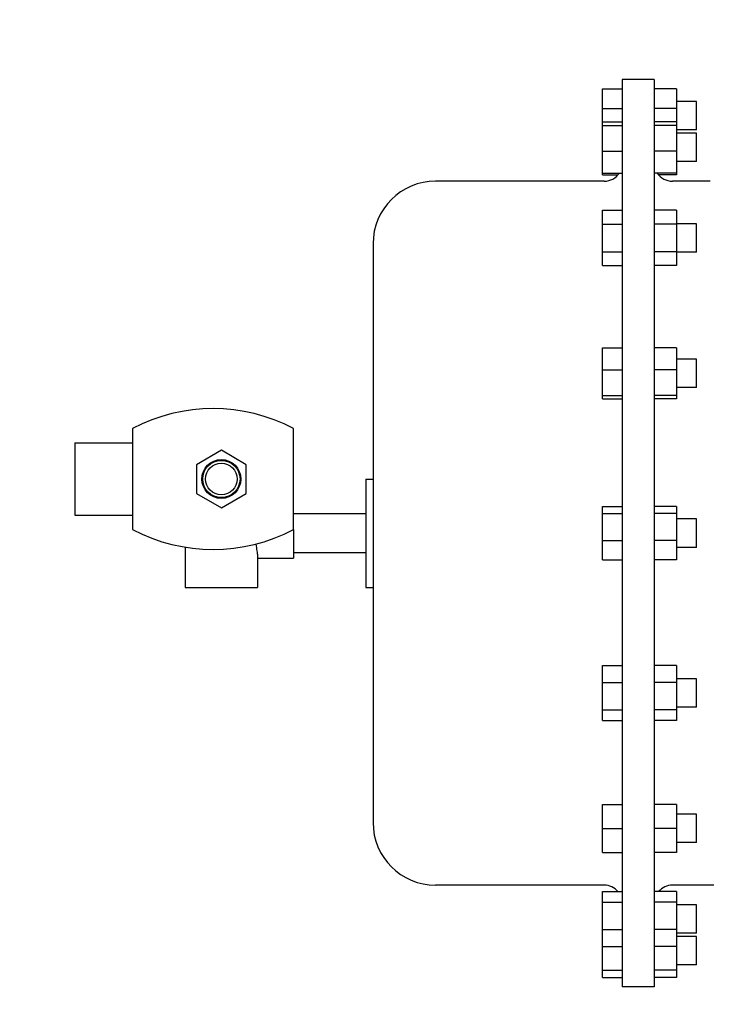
# Model space of a CAD drawing. Header units: inches. Extents: x 5 to 1128, y -85 to 748.
# Tile 315 of 656: x 320 to 329, y 622 to 636. Entities that reach past the tile are written whole.
import ezdxf

# ---------------------------------------------------------------- set-up
doc = ezdxf.new("R2010")
doc.units = ezdxf.units.IN
doc.header["$LTSCALE"] = 32
doc.header["$MEASUREMENT"] = 0
doc.layers.add('Dimension (ANSI)', color=7, linetype='Continuous', lineweight=25)
doc.layers.add('Visible (ANSI)', color=7, linetype='Continuous', lineweight=30)
doc.styles.add('Note Text (ANSI)', font='tahoma.ttf')
doc.dimstyles.new('SB Fraction-16 (ANSI)', dxfattribs={"dimscale": 32, "dimtxt": 0.125, "dimasz": 0.098425, "dimexe": 0.125, "dimexo": 0.0625, "dimgap": 0.031496, "dimtad": 0, "dimtih": 1, "dimtoh": 1, "dimdec": 4, "dimrnd": 1e-08, "dimzin": 0, "dimdsep": 46, "dimlunit": 5, "dimtxsty": 'Note Text (ANSI)', "dimcen": 0.09, "dimdle": 0.393701, "dimclrd": 256, "dimclre": 256, "dimclrt": 256, "dimadec": 0, "dimazin": 3, "dimtfac": 0.96, "dimtofl": 0, "dimtmove": 0, "dimatfit": 3, "dimfxl": 1, "dimfrac": 2, "dimtolj": 1, "dimtzin": 12, "dimlwd": -1, "dimlwe": -1, "dimarcsym": 0})

# ---------------------------------------------------------------- blocks, each defined once
blk = doc.blocks.new('*D19')
at = {"layer": 'Defpoints', "color": 0, "transparency": 16777216}
for p in [(455.781, 700.44), (292.001, 552.44), (455.781, 552.44)]:
    blk.add_point(p, dxfattribs=at)
at = {"layer": 'Dimension (ANSI)', "transparency": 16777216}
for p, q in [((453.781, 700.44), (288.001, 700.44)), ((292.001, 697.29), (292.001, 636.039)), ((292.001, 555.589), (292.001, 629.841)), ((453.781, 552.44), (288.001, 552.44))]:
    blk.add_line(p, q, dxfattribs=at)
for points in [[(291.476, 697.29), (292.526, 697.29), (292.001, 700.44)], [(291.476, 555.589), (292.526, 555.589), (292.001, 552.44)]]:
    blk.add_solid(points, dxfattribs=at)
at = {"layer": 'Dimension (ANSI)', "transparency": 16777216, "insert": (287.899, 635.031), "char_height": 4, "attachment_point": 1, "style": 'Note Text (ANSI)'}
blk.add_mtext('\\A1;148', dxfattribs=at)

msp = doc.modelspace()

# ---------------------------------------------------------------- linework, layer by layer
at = {"layer": 'Visible (ANSI)'}
for p, q in [((328.16163, 635.17578), (328.16163, 622.61378)), ((328.60463, 635.17578), (328.16163, 635.17578)), ((328.60463, 635.17578), (328.60463, 622.61378)), ((327.88563, 634.77531), (327.88563, 635.04638)), ((327.88563, 635.04638), (328.16163, 635.04638)), ((328.91263, 635.04638), (328.60463, 635.04638)), ((328.91263, 635.04638), (328.91263, 634.77531)), ((329.18863, 634.87308), (328.91263, 634.87308)), ((329.18863, 634.47908), (329.18863, 634.87308)), ((327.88563, 634.59019), (327.88563, 634.77531)), ((327.88563, 634.77531), (328.16163, 634.77531)), ((328.91263, 634.77531), (328.60463, 634.77531)), ((328.91263, 634.77531), (328.91263, 634.59019)), ((327.88563, 634.54015), (327.88563, 634.59019)), ((327.88563, 634.59019), (328.16163, 634.59019)), ((327.88563, 634.18597), (327.88563, 634.54015)), ((327.88563, 634.54015), (328.16163, 634.54015)), ((328.91263, 634.59019), (328.60463, 634.59019)), ((328.91263, 634.54015), (328.60463, 634.54015)), ((328.91263, 634.59019), (328.91263, 634.54015)), ((328.91263, 634.54015), (328.91263, 634.18597)), ((329.18863, 634.47908), (328.91263, 634.47908)), ((329.18863, 634.43301), (328.91263, 634.43301)), ((329.18863, 634.03901), (329.18863, 634.43301)), ((327.88563, 633.88183), (327.88563, 634.18597)), ((327.88563, 634.18597), (328.16163, 634.18597)), ((328.91263, 634.18597), (328.60463, 634.18597)), ((328.91263, 634.18597), (328.91263, 633.88183)), ((329.18863, 634.03901), (328.91263, 634.03901)), ((327.88563, 633.88183), (328.16163, 633.88183)), ((327.88563, 633.85593), (327.88563, 633.88183)), ((327.88563, 633.85593), (328.10132, 633.85593)), ((328.91263, 633.88183), (328.60463, 633.88183)), ((328.91263, 633.85593), (328.66495, 633.85593)), ((328.91263, 633.88183), (328.91263, 633.85593)), ((327.91163, 633.76878), (325.57763, 633.76878)), ((329.37993, 633.76878), (328.85463, 633.76878)), ((327.88563, 633.36614), (328.16163, 633.36614)), ((327.88563, 633.17446), (327.88563, 633.36614)), ((328.91263, 633.36614), (328.60463, 633.36614)), ((328.91263, 633.36614), (328.91263, 633.17446)), ((327.88563, 633.17446), (328.16163, 633.17446)), ((327.88563, 632.7911), (327.88563, 633.17446)), ((328.91263, 633.17446), (328.60463, 633.17446)), ((329.18863, 633.17978), (328.91263, 633.17978)), ((328.91263, 633.17446), (328.91263, 632.7911)), ((329.18863, 632.78578), (329.18863, 633.17978)), ((324.71063, 632.90178), (324.71063, 624.88778)), ((327.88563, 632.7911), (328.16163, 632.7911)), ((327.88563, 632.59942), (327.88563, 632.7911)), ((328.91263, 632.7911), (328.60463, 632.7911)), ((328.91263, 632.7911), (328.91263, 632.59942)), ((329.18863, 632.78578), (328.91263, 632.78578)), ((327.88563, 632.59942), (328.16163, 632.59942)), ((328.91263, 632.59942), (328.60463, 632.59942)), ((327.88563, 631.15723), (327.88563, 631.46137)), ((327.88563, 631.46137), (328.16163, 631.46137)), ((328.91263, 631.46137), (328.60463, 631.46137)), ((328.91263, 631.46137), (328.91263, 631.15723)), ((329.18863, 631.30419), (328.91263, 631.30419)), ((329.18863, 630.91019), (329.18863, 631.30419)), ((327.88563, 630.80305), (327.88563, 631.15723)), ((327.88563, 631.15723), (328.16163, 631.15723)), ((328.91263, 631.15723), (328.60463, 631.15723)), ((328.91263, 631.15723), (328.91263, 630.80305)), ((329.18863, 630.91019), (328.91263, 630.91019)), ((327.88563, 630.75301), (327.88563, 630.80305)), ((327.88563, 630.80305), (328.16163, 630.80305)), ((327.88563, 630.75301), (328.16163, 630.75301)), ((328.91263, 630.80305), (328.60463, 630.80305)), ((328.91263, 630.75301), (328.60463, 630.75301)), ((328.91263, 630.80305), (328.91263, 630.75301)), ((321.38063, 630.34478), (321.38063, 628.94478)), ((323.61063, 628.94478), (323.61063, 630.34478)), ((320.58063, 630.14478), (320.58063, 629.14478)), ((320.58063, 630.14478), (321.38063, 630.14478)), ((322.61063, 630.042), (322.26663, 629.84339)), ((322.95463, 629.84339), (322.61063, 630.042)), ((322.26663, 629.84339), (322.26663, 629.44617)), ((322.95463, 629.44617), (322.95463, 629.84339)), ((324.61063, 629.64478), (324.61063, 628.14478)), ((324.61063, 629.64478), (324.71063, 629.64478)), ((322.26663, 629.44617), (322.61063, 629.24756)), ((322.61063, 629.24756), (322.95463, 629.44617)), ((327.88563, 629.16586), (327.88563, 629.26508)), ((327.88563, 629.26508), (328.16163, 629.26508)), ((328.91263, 629.26508), (328.60463, 629.26508)), ((328.91263, 629.26508), (328.91263, 629.16586)), ((320.58063, 629.14478), (321.38063, 629.14478)), ((324.61063, 629.16479), (323.61063, 629.16479)), ((327.88563, 628.79556), (327.88563, 629.16586)), ((327.88563, 629.16586), (328.16163, 629.16586)), ((328.91263, 629.16586), (328.60463, 629.16586)), ((328.91263, 629.16586), (328.91263, 628.79556)), ((329.18863, 629.09178), (328.91263, 629.09178)), ((329.18863, 628.69778), (329.18863, 629.09178)), ((323.61063, 628.94478), (323.61063, 628.55078)), ((327.88563, 628.52448), (327.88563, 628.79556)), ((327.88563, 628.79556), (328.16163, 628.79556)), ((328.91263, 628.79556), (328.60463, 628.79556)), ((328.91263, 628.79556), (328.91263, 628.52448)), ((322.11063, 628.70089), (322.11063, 628.14478)), ((329.18863, 628.69778), (328.91263, 628.69778)), ((323.11063, 628.58768), (323.11063, 628.14478)), ((323.11063, 628.55078), (323.61063, 628.55078)), ((324.61063, 628.62476), (323.61063, 628.62476)), ((327.88563, 628.52448), (328.16163, 628.52448)), ((328.91263, 628.52448), (328.60463, 628.52448)), ((322.11063, 628.14478), (323.11063, 628.14478)), ((324.61063, 628.14478), (324.71063, 628.14478)), ((327.88563, 626.82908), (327.88563, 627.06245)), ((327.88563, 627.06245), (328.16163, 627.06245)), ((328.91263, 627.06245), (328.60463, 627.06245)), ((328.91263, 627.06245), (328.91263, 626.82908)), ((329.18863, 626.87937), (328.91263, 626.87937)), ((329.18863, 626.48537), (329.18863, 626.87937)), ((327.88563, 626.449), (327.88563, 626.82908)), ((327.88563, 626.82908), (328.16163, 626.82908)), ((328.91263, 626.82908), (328.60463, 626.82908)), ((328.91263, 626.82908), (328.91263, 626.449)), ((329.18863, 626.48537), (328.91263, 626.48537)), ((327.88563, 626.30229), (327.88563, 626.449)), ((327.88563, 626.449), (328.16163, 626.449)), ((328.91263, 626.449), (328.60463, 626.449)), ((328.91263, 626.449), (328.91263, 626.30229)), ((327.88563, 626.30229), (328.16163, 626.30229)), ((328.91263, 626.30229), (328.60463, 626.30229)), ((327.88563, 624.80678), (327.88563, 625.13878)), ((327.88563, 625.13878), (328.16163, 625.13878)), ((328.91263, 625.13878), (328.60463, 625.13878)), ((328.91263, 625.13878), (328.91263, 624.80678)), ((329.18863, 625.00378), (328.91263, 625.00378)), ((329.18863, 624.60978), (329.18863, 625.00378)), ((327.88563, 624.47478), (327.88563, 624.80678)), ((327.88563, 624.80678), (328.16163, 624.80678)), ((328.91263, 624.80678), (328.60463, 624.80678)), ((328.91263, 624.80678), (328.91263, 624.47478)), ((329.18863, 624.60978), (328.91263, 624.60978)), ((327.88563, 624.47478), (328.16163, 624.47478)), ((328.91263, 624.47478), (328.60463, 624.47478)), ((327.91163, 624.02078), (325.57763, 624.02078)), ((329.42756, 624.02078), (328.85463, 624.02078)), ((327.88563, 623.78693), (327.88563, 623.93363)), ((327.88563, 623.93363), (328.16163, 623.93363)), ((328.91263, 623.93363), (328.60463, 623.93363)), ((328.91263, 623.93363), (328.91263, 623.78693)), ((327.88563, 623.40684), (327.88563, 623.78693)), ((327.88563, 623.78693), (328.16163, 623.78693)), ((328.91263, 623.78693), (328.60463, 623.78693)), ((328.91263, 623.78693), (328.91263, 623.40684)), ((329.18863, 623.75055), (328.91263, 623.75055)), ((329.18863, 623.35655), (329.18863, 623.75055)), ((327.88563, 623.17347), (327.88563, 623.40684)), ((327.88563, 623.40684), (328.16163, 623.40684)), ((328.91263, 623.40684), (328.60463, 623.40684)), ((328.91263, 623.40684), (328.91263, 623.17347)), ((329.18863, 623.35655), (328.91263, 623.35655)), ((329.18863, 623.31047), (328.91263, 623.31047)), ((329.18863, 622.91647), (329.18863, 623.31047)), ((327.88563, 622.8424), (327.88563, 623.17347)), ((327.88563, 623.17347), (328.16163, 623.17347)), ((328.91263, 623.17347), (328.60463, 623.17347)), ((328.91263, 623.17347), (328.91263, 622.8424)), ((329.18863, 622.91647), (328.91263, 622.91647)), ((327.88563, 622.74318), (327.88563, 622.8424)), ((327.88563, 622.8424), (328.16163, 622.8424)), ((328.91263, 622.8424), (328.60463, 622.8424)), ((328.91263, 622.8424), (328.91263, 622.74318)), ((327.88563, 622.74318), (328.16163, 622.74318)), ((328.91263, 622.74318), (328.60463, 622.74318)), ((328.60463, 622.61378), (328.16163, 622.61378))]:
    msp.add_line(p, q, dxfattribs=at)
for radius in [0.27002, 0.25819, 0.219]:
    msp.add_circle((322.61063, 629.64478), radius, dxfattribs=at)
for centre, radius, start, end in [((327.91163, 634.01878), 0.25, 270, 326.783898), ((328.85463, 634.01878), 0.25, 213.216102, 270), ((325.57763, 632.90178), 0.867, 90, 180), ((322.49563, 628.22187), 2.39791, 62.290526, 117.709474), ((322.49563, 631.06769), 2.39791, 242.290526, 297.709474), ((325.57763, 624.88778), 0.867, 180, 270), ((327.91163, 623.77078), 0.25, 40.647685, 90), ((328.85463, 623.77078), 0.25, 90, 139.352315)]:
    msp.add_arc(centre, radius, start, end, dxfattribs=at)
msp.add_open_spline([(323.08631, 628.74368), (323.09201, 628.70774), (323.0986, 628.67516), (323.10748, 628.62506), (323.11057, 628.60393), (323.11061, 628.58772)], degree=3, knots=[0.383260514, 0.383260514, 0.383260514, 0.383260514, 0.674479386, 0.674479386, 0.933883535, 0.933883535, 0.933883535, 0.933883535], dxfattribs=at)

# ---------------------------------------------------------------- dimensions: what is measured, and where the dimension line sits
at = {"layer": 'Dimension (ANSI)'}
dim = msp.add_linear_dim(base=(292.00111, 552.43978), p1=(455.78063, 700.43978), p2=(455.78063, 552.43978), angle=90, dimstyle='SB Fraction-16 (ANSI)', override={"dimgap": 0.031496, "dimdec": 4, "dimtol": 0, "dimlim": 0, "dimtp": 0, "dimtm": 0, "dimtdec": 2, "dimatfit": 1}, dxfattribs=at)
dim.commit()
dim.dimension.update_dxf_attribs({"geometry": '*D19', "text_midpoint": (292.00111, 632.93978), "dimtype": 160})

doc.saveas('drawing.dxf')
